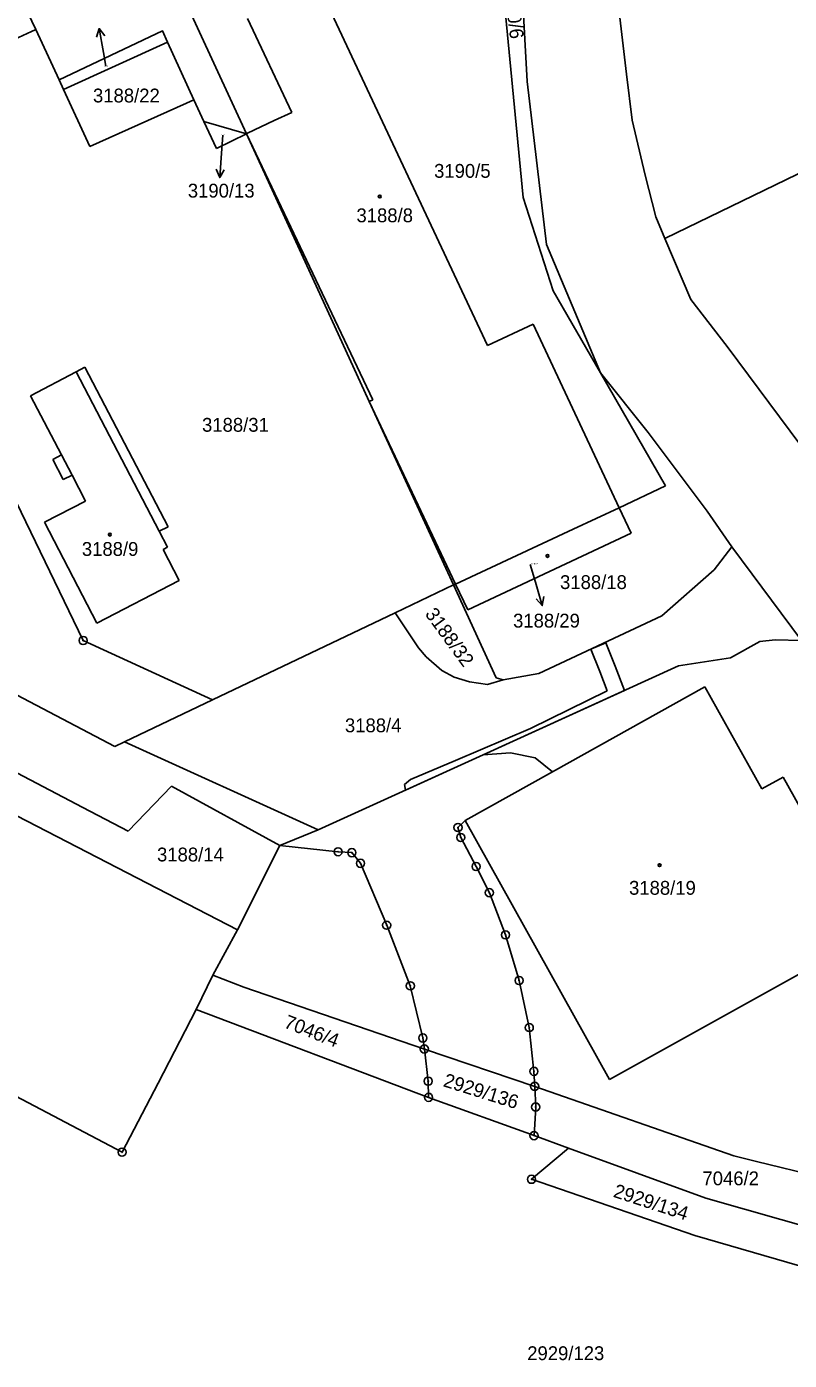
# Model space of a CAD drawing. Extents: x -593183 to -588034, y -1130415 to -1124994.
# Drawn here: x -591804 to -591710.2, y -1128133.8 to -1127969.7 of the extents above; entities that cross this region are included whole.
import ezdxf

# ---------------------------------------------------------------- set-up
doc = ezdxf.new("R2010")
doc.units = 0
for name, color, linetype in [('Vrstva 1', 7, 'Continuous'), ('Vrstva 16', 7, 'Continuous'), ('Vrstva 18', 7, 'Continuous'), ('Vrstva 19', 7, 'Continuous'), ('Vrstva 24', 7, 'Continuous'), ('Vrstva 25', 7, 'Continuous'), ('Vrstva 27', 7, 'Continuous'), ('Vrstva 4', 7, 'Continuous')]:
    doc.layers.add(name, color=color, linetype=linetype)

msp = doc.modelspace()

# ---------------------------------------------------------------- linework, layer by layer
at = {"layer": 'Vrstva 1'}
for p, q in [((-591747.17, -1127946.56), (-591742.97, -1127990.75)), ((-591807.88, -1127959.71), (-591802.91, -1127970.11)), ((-591743.37, -1127960.24), (-591742.47, -1127976.48)), ((-591768.16, -1127964.64), (-591747.32, -1128008.99)), ((-591776.85, -1127968.74), (-591771.43, -1127980.29)), ((-591731.15, -1127967.94), (-591730.24, -1127975.58)), ((-591807.8, -1127972.34), (-591802.91, -1127970.11)), ((-591802.91, -1127970.11), (-591800.06, -1127976.27)), ((-591786.72, -1127971.65), (-591799.51, -1127977.46)), ((-591783.46, -1127978.74), (-591786.72, -1127971.65)), ((-591730.24, -1127975.58), (-591729.54, -1127981.24)), ((-591800.06, -1127976.27), (-591799.51, -1127977.46)), ((-591742.47, -1127976.48), (-591740.07, -1127996.53)), ((-591799.51, -1127977.46), (-591796.25, -1127984.51)), ((-591784.37, -1127979.14), (-591783.46, -1127978.74)), ((-591782.23, -1127981.41), (-591783.46, -1127978.74)), ((-591796.25, -1127984.51), (-591784.37, -1127979.14)), ((-591773.6, -1127981.31), (-591771.43, -1127980.29)), ((-591782.23, -1127981.41), (-591777.01, -1127982.95)), ((-591780.7, -1127984.73), (-591782.23, -1127981.41)), ((-591776.86, -1127982.84), (-591773.6, -1127981.31)), ((-591729.54, -1127981.24), (-591727.94, -1127988.01)), ((-591777.01, -1127982.95), (-591780.7, -1127984.73)), ((-591777.01, -1127982.95), (-591776.86, -1127982.84)), ((-591777.01, -1127982.95), (-591761.89, -1128015.84)), ((-591699.56, -1127983.22), (-591725.5, -1127995.8)), ((-591727.94, -1127988.01), (-591726.62, -1127993.15)), ((-591742.97, -1127990.75), (-591739.27, -1128002.26)), ((-591726.62, -1127993.15), (-591725.5, -1127995.8)), ((-591740.07, -1127996.53), (-591733.44, -1128012.32)), ((-591725.5, -1127995.8), (-591722.34, -1128003.3)), ((-591739.27, -1128002.26), (-591733.44, -1128012.32)), ((-591722.34, -1128003.3), (-591717.83, -1128009.1)), ((-591747.32, -1128008.99), (-591741.72, -1128006.36)), ((-591731.15, -1128028.93), (-591741.72, -1128006.36)), ((-591717.83, -1128009.1), (-591708.79, -1128021.27)), ((-591796.9, -1128011.64), (-591797.96, -1128012.2)), ((-591796.9, -1128011.64), (-591786.65, -1128031.28)), ((-591797.96, -1128012.2), (-591803.56, -1128015.16)), ((-591733.44, -1128012.32), (-591727.58, -1128019.67)), ((-591733.44, -1128012.32), (-591725.42, -1128026.25)), ((-591803.56, -1128015.16), (-591799.76, -1128022.43)), ((-591761.89, -1128015.84), (-591751.51, -1128038.43)), ((-591727.58, -1128019.67), (-591720.33, -1128029.34)), ((-591799.76, -1128022.43), (-591800.82, -1128022.99)), ((-591800.82, -1128022.99), (-591799.53, -1128025.47)), ((-591807.07, -1128024.63), (-591797.09, -1128045.26)), ((-591798.46, -1128024.92), (-591799.53, -1128025.47)), ((-591798.46, -1128024.92), (-591796.79, -1128028.11)), ((-591725.42, -1128026.25), (-591731.15, -1128028.93)), ((-591851.43, -1128027.73), (-591793.19, -1128058.29)), ((-591796.79, -1128028.11), (-591801.83, -1128030.72)), ((-591731.15, -1128028.93), (-591736.79, -1128031.57)), ((-591729.67, -1128032.07), (-591731.15, -1128028.93)), ((-591720.33, -1128029.34), (-591717.29, -1128033.73)), ((-591801.83, -1128030.72), (-591795.4, -1128043.11)), ((-591786.65, -1128031.28), (-591787.72, -1128031.83)), ((-591787.72, -1128031.83), (-591786.7, -1128033.79)), ((-591736.79, -1128031.57), (-591751.27, -1128038.32)), ((-591749.77, -1128041.5), (-591729.67, -1128032.07)), ((-591786.7, -1128033.79), (-591787.23, -1128034.06)), ((-591787.23, -1128034.06), (-591785.27, -1128037.9)), ((-591717.29, -1128033.73), (-591719.43, -1128036.58)), ((-591717.29, -1128033.73), (-591708.7, -1128045.26)), ((-591785.27, -1128037.9), (-591795.4, -1128043.11)), ((-591719.43, -1128036.58), (-591725.89, -1128042.23)), ((-591847.19, -1128039.55), (-591797.14, -1128065.81)), ((-591751.51, -1128038.43), (-591758.7, -1128041.86)), ((-591751.27, -1128038.32), (-591751.51, -1128038.43)), ((-591746.26, -1128049.84), (-591751.51, -1128038.43)), ((-591751.27, -1128038.32), (-591749.77, -1128041.5)), ((-591758.7, -1128041.86), (-591781.18, -1128052.56)), ((-591725.89, -1128042.23), (-591741.04, -1128049.32)), ((-591849.51, -1128043.97), (-591778.1, -1128080.85)), ((-591797.09, -1128045.26), (-591781.18, -1128052.56)), ((-591713.84, -1128045.4), (-591717.44, -1128047.38)), ((-591711.95, -1128045.16), (-591713.84, -1128045.4)), ((-591711.95, -1128045.16), (-591708.7, -1128045.26)), ((-591717.44, -1128047.38), (-591723.82, -1128048.39)), ((-591723.82, -1128048.39), (-591747.87, -1128059.32)), ((-591741.04, -1128049.32), (-591745.42, -1128050.08)), ((-591745.42, -1128050.08), (-591746.26, -1128049.84)), ((-591720.58, -1128050.96), (-591739.34, -1128061.41)), ((-591720.58, -1128050.96), (-591713.58, -1128063.51)), ((-591781.18, -1128052.56), (-591791.99, -1128057.71)), ((-591791.99, -1128057.71), (-591793.19, -1128058.29)), ((-591791.99, -1128057.71), (-591768.19, -1128068.55)), ((-591747.87, -1128059.32), (-591768.19, -1128068.55)), ((-591739.34, -1128061.41), (-591750.08, -1128067.39)), ((-591710.97, -1128062.06), (-591713.58, -1128063.51)), ((-591710.97, -1128062.06), (-591700.21, -1128081.39)), ((-591786.22, -1128063.2), (-591791.57, -1128068.73)), ((-591786.22, -1128063.2), (-591772.89, -1128070.47)), ((-591797.14, -1128065.81), (-591791.57, -1128068.73)), ((-591750.08, -1128067.39), (-591732.34, -1128099.27)), ((-591768.19, -1128068.55), (-591772.89, -1128070.47)), ((-591772.89, -1128070.47), (-591778.1, -1128080.85)), ((-591778.1, -1128080.85), (-591781.14, -1128086.43)), ((-591700.21, -1128081.39), (-591732.34, -1128099.27)), ((-591836.48, -1128084.95), (-591792.3, -1128108.21)), ((-591781.14, -1128086.43), (-591783.18, -1128090.67)), ((-591781.14, -1128086.43), (-591777.3, -1128087.91)), ((-591777.3, -1128087.91), (-591755.11, -1128095.52)), ((-591783.18, -1128090.67), (-591787.87, -1128099.7)), ((-591783.18, -1128090.67), (-591754.59, -1128101.47)), ((-591755.11, -1128095.52), (-591741.53, -1128100.11)), ((-591754.64, -1128099.47), (-591755.11, -1128095.52)), ((-591787.87, -1128099.7), (-591792.3, -1128108.21)), ((-591754.59, -1128101.47), (-591754.64, -1128099.47)), ((-591741.53, -1128100.11), (-591717.02, -1128108.66)), ((-591741.41, -1128102.65), (-591741.53, -1128100.11)), ((-591754.59, -1128101.47), (-591741.61, -1128106.17)), ((-591741.61, -1128106.17), (-591741.41, -1128102.65)), ((-591741.61, -1128106.17), (-591737.38, -1128107.7)), ((-591741.92, -1128111.54), (-591737.38, -1128107.7)), ((-591737.38, -1128107.7), (-591720.46, -1128113.87)), ((-591717.02, -1128108.66), (-591714.22, -1128109.35)), ((-591714.22, -1128109.35), (-591689.99, -1128115.26)), ((-591741.92, -1128111.54), (-591721.84, -1128118.45)), ((-591720.46, -1128113.87), (-591700.65, -1128119.51)), ((-591721.84, -1128118.45), (-591708.93, -1128122.19))]:
    msp.add_line(p, q, dxfattribs=at)
for points in [[(-591800.06, -1127976.27), (-591787.31, -1127970.28), (-591786.72, -1127971.65)], [(-591758.7, -1128041.86), (-591755.83, -1128046.18), (-591754.88, -1128047.27), (-591752.97, -1128048.96), (-591751.42, -1128049.76), (-591749.55, -1128050.33), (-591747.34, -1128050.66), (-591745.42, -1128050.08)]]:
    msp.add_lwpolyline(points, dxfattribs=at)
at = {"layer": 'Vrstva 16'}
for p, q in [((-591794.31, -1127974.61), (-591794.6, -1127972.94)), ((-591779.92, -1127983.08), (-591780.08, -1127985.33)), ((-591742.09, -1128035.91), (-591741.45, -1128038.08))]:
    msp.add_line(p, q, dxfattribs=at)
at = {"layer": 'Vrstva 24'}
for centre, radius in [((-591797.09, -1128045.26), 0.5), ((-591797.09, -1128045.26), 0.0327), ((-591750.97, -1128068.27), 0.5), ((-591750.63, -1128069.49), 0.5), ((-591750.97, -1128068.27), 0.0327), ((-591765.72, -1128071.25), 0.5), ((-591750.63, -1128069.49), 0.0327), ((-591765.72, -1128071.25), 0.0327), ((-591764.03, -1128071.36), 0.5), ((-591764.03, -1128071.36), 0.0327), ((-591762.96, -1128072.67), 0.5), ((-591762.96, -1128072.67), 0.0327), ((-591748.74, -1128073.06), 0.5), ((-591748.74, -1128073.06), 0.0327), ((-591747.11, -1128076.29), 0.5), ((-591747.11, -1128076.29), 0.0327), ((-591759.74, -1128080.29), 0.5), ((-591759.74, -1128080.29), 0.0327), ((-591745.12, -1128081.48), 0.5), ((-591745.12, -1128081.48), 0.0327), ((-591743.45, -1128087.09), 0.5), ((-591743.45, -1128087.09), 0.0327), ((-591756.84, -1128087.74), 0.5), ((-591756.84, -1128087.74), 0.0327), ((-591755.29, -1128094.16), 0.5), ((-591742.2, -1128092.88), 0.5), ((-591742.2, -1128092.88), 0.0327), ((-591755.11, -1128095.52), 0.5), ((-591755.29, -1128094.16), 0.0327), ((-591755.11, -1128095.52), 0.0327), ((-591741.63, -1128098.27), 0.5), ((-591741.63, -1128098.27), 0.0327), ((-591754.64, -1128099.47), 0.5), ((-591754.64, -1128099.47), 0.0327), ((-591741.53, -1128100.11), 0.5), ((-591741.53, -1128100.11), 0.0327), ((-591754.59, -1128101.47), 0.5), ((-591754.59, -1128101.47), 0.0327), ((-591741.41, -1128102.65), 0.5), ((-591741.41, -1128102.65), 0.0327), ((-591741.61, -1128106.17), 0.5), ((-591741.61, -1128106.17), 0.0327), ((-591792.3, -1128108.21), 0.5), ((-591792.3, -1128108.21), 0.0327), ((-591741.92, -1128111.54), 0.5), ((-591741.92, -1128111.54), 0.0327)]:
    msp.add_circle(centre, radius, dxfattribs=at)
at = {"layer": 'Vrstva 25'}
for p, q in [((-591794.6, -1127972.94), (-591795.11, -1127969.98)), ((-591780.08, -1127985.33), (-591780.29, -1127988.32)), ((-591741.45, -1128038.08), (-591740.6, -1128040.96))]:
    msp.add_line(p, q, dxfattribs=at)
for points in [[(-591795.43, -1127971.05), (-591795.11, -1127969.98), (-591794.44, -1127970.88)], [(-591779.72, -1127987.36), (-591780.29, -1127988.32), (-591780.72, -1127987.29)], [(-591740.41, -1128039.86), (-591740.6, -1128040.96), (-591741.37, -1128040.14)]]:
    msp.add_lwpolyline(points, dxfattribs=at)
for centre, radius in [((-591760.6, -1127990.65), 0.175), ((-591760.6, -1127990.65), 0.15), ((-591793.8, -1128032.24), 0.175), ((-591793.8, -1128032.24), 0.15), ((-591739.95, -1128034.86), 0.175), ((-591739.95, -1128034.86), 0.15), ((-591726.16, -1128072.9), 0.175), ((-591726.16, -1128072.9), 0.15)]:
    msp.add_circle(centre, radius, dxfattribs=at)
at = {"layer": 'Vrstva 27'}
for p, q in [((-591734.62, -1128046.32), (-591732.77, -1128045.54)), ((-591732.77, -1128045.54), (-591731.62, -1128048.41)), ((-591733.51, -1128049.07), (-591734.62, -1128046.32)), ((-591732.63, -1128051.44), (-591733.51, -1128049.07)), ((-591731.62, -1128048.41), (-591730.5, -1128051.43)), ((-591730.5, -1128051.43), (-591747.87, -1128059.32)), ((-591742.04, -1128056.07), (-591732.63, -1128051.44)), ((-591751.29, -1128060.04), (-591742.04, -1128056.07)), ((-591747.87, -1128059.32), (-591757.43, -1128063.66)), ((-591756.81, -1128062.35), (-591751.29, -1128060.04)), ((-591757.55, -1128062.96), (-591756.81, -1128062.35)), ((-591757.43, -1128063.66), (-591757.55, -1128062.96))]:
    msp.add_line(p, q, dxfattribs=at)
at = {"layer": 'Vrstva 4'}
for p, q in [((-591786.36, -1127962.6), (-591777.01, -1127982.95)), ((-591761.46, -1128015.64), (-591777.01, -1127982.95)), ((-591797.96, -1128012.2), (-591787.72, -1128031.83)), ((-591761.46, -1128015.64), (-591761.89, -1128015.84)), ((-591751.27, -1128038.32), (-591761.89, -1128015.84)), ((-591799.76, -1128022.43), (-591798.46, -1128024.92)), ((-591747.87, -1128059.32), (-591744.52, -1128059.06)), ((-591744.52, -1128059.06), (-591741.49, -1128059.7)), ((-591741.49, -1128059.7), (-591739.34, -1128061.41)), ((-591750.08, -1128067.39), (-591750.97, -1128068.27)), ((-591750.97, -1128068.27), (-591750.63, -1128069.49)), ((-591772.89, -1128070.47), (-591765.72, -1128071.25)), ((-591750.63, -1128069.49), (-591748.74, -1128073.06)), ((-591765.72, -1128071.25), (-591764.03, -1128071.36)), ((-591764.03, -1128071.36), (-591762.96, -1128072.67)), ((-591762.96, -1128072.67), (-591759.74, -1128080.29)), ((-591748.74, -1128073.06), (-591747.11, -1128076.29)), ((-591747.11, -1128076.29), (-591745.12, -1128081.48)), ((-591759.74, -1128080.29), (-591756.84, -1128087.74)), ((-591745.12, -1128081.48), (-591743.45, -1128087.09)), ((-591743.45, -1128087.09), (-591742.2, -1128092.88)), ((-591756.84, -1128087.74), (-591755.29, -1128094.16)), ((-591742.2, -1128092.88), (-591741.63, -1128098.27)), ((-591755.29, -1128094.16), (-591755.11, -1128095.52)), ((-591741.63, -1128098.27), (-591741.53, -1128100.11))]:
    msp.add_line(p, q, dxfattribs=at)

# ---------------------------------------------------------------- texts
at = {"layer": 'Vrstva 16'}
for s, p in [('3190/13', (-591784.21, -1127990.77)), ('3188/29', (-591744.19, -1128043.67))]:
    msp.add_text(s, height=1.7, dxfattribs=at).set_placement(p)
at = {"layer": 'Vrstva 18'}
for s, rotation, p in [('3190/6', 276.7361, (-591745.36, -1127964.42)), ('3188/32', 306.0801, (-591755.1, -1128042.01)), ('7046/4', 338.8243, (-591772.5, -1128092.84)), ('2929/136', 342.5702, (-591752.89, -1128100.08)), ('2929/134', 341.9123, (-591731.97, -1128113.68))]:
    msp.add_text(s, height=1.7, rotation=rotation, dxfattribs=at).set_placement(p)
for s, height, p in [('3190/12', 0.1, (-591794.53, -1127974.61)), ('3188/22', 1.7, (-591795.88, -1127979.07)), ('3190/13', 0.1, (-591780.14, -1127983.08)), ('3190/5', 1.7, (-591753.91, -1127988.34)), ('3188/31', 1.7, (-591782.46, -1128019.58)), ('3188/18', 1.7, (-591738.41, -1128038.93)), ('3188/4', 1.7, (-591764.88, -1128056.55)), ('3188/14', 1.7, (-591788, -1128072.44)), ('7046/2', 1.7, (-591720.89, -1128112.28)), ('2929/123', 1.7, (-591742.45, -1128133.79))]:
    msp.add_text(s, height=height, dxfattribs=at).set_placement(p)
at = {"layer": 'Vrstva 19'}
for s, height, p in [('3188/8', 1.7, (-591763.46, -1127993.81)), ('3188/9', 1.7, (-591797.25, -1128034.85)), ('3188/29', 0.2, (-591742.09, -1128035.91)), ('3188/19', 1.7, (-591729.92, -1128076.54))]:
    msp.add_text(s, height=height, dxfattribs=at).set_placement(p)

doc.saveas('drawing.dxf')
